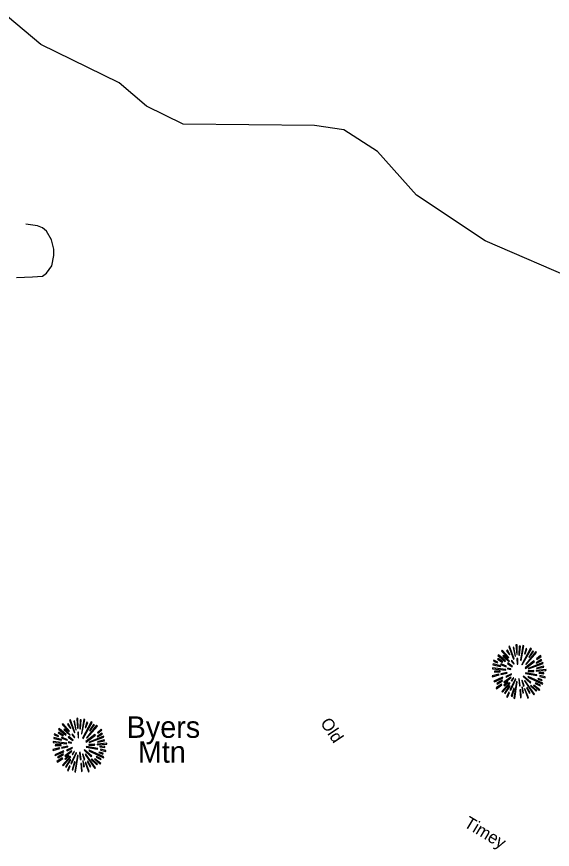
# Model space of a CAD drawing. Extents: x 884530 to 1028605, y 526725 to 653634.
# Drawn here: x 962063 to 964924, y 620851 to 625294 of the extents above; entities that cross this region are included whole.
import ezdxf

# ---------------------------------------------------------------- set-up
doc = ezdxf.new("R2010")
doc.units = 0
for name, color, linetype in [('Exist Geographical Mountain Summit CELL', 7, 'Continuous'), ('Exist Geographical Mountain Summit Label', 7, 'Continuous'), ('Exist Hydrographic Misc Water Feature', 7, 'Continuous'), ('Exist Road Non-System Type 51', 7, 'Continuous'), ('Exist Road Non-System Type 51 Label', 7, 'Continuous')]:
    doc.layers.add(name, color=color, linetype=linetype)

msp = doc.modelspace()

# ---------------------------------------------------------------- linework, layer by layer
at = {"layer": 'Exist Geographical Mountain Summit CELL'}
for points in [[(964690.9, 621932.8), (964717.1, 621865.9), (964720, 621867), (964696, 621935.3)], [(964724.8, 621880.8), (964727.3, 621881.5), (964718.2, 621929.5), (964713.9, 621928.4)], [(964729.5, 621942.2), (964733.5, 621890.2), (964736.7, 621890.6), (964735.3, 621943.3)], [(964745.5, 621888.1), (964749.4, 621888.1), (964753.1, 621935.3), (964747.6, 621935.3)], [(964757.5, 621859.7), (964772.4, 621936.8), (964766.9, 621938.6), (964754.2, 621860.5)], [(964632.1, 621884.8), (964671.7, 621854.3), (964673.9, 621856.5), (964635.7, 621889.2)], [(964652.4, 621909.5), (964688.4, 621872.1), (964691.7, 621874.6), (964656.5, 621914.3)], [(964660.4, 621881.9), (964693.1, 621852.8), (964695.3, 621855), (964663.3, 621887)], [(964680, 621911), (964695.6, 621889.2), (964697.5, 621890.6), (964684.1, 621915)], [(964760.7, 621837.9), (964763.6, 621836.1), (964812.3, 621920.8), (964806.9, 621924.4)], [(964775.2, 621895), (964778.5, 621893.8), (964788, 621920.8), (964783.3, 621922.6)], [(964781.8, 621839.4), (964784, 621837.2), (964839.6, 621901.5), (964835.6, 621906.3)], [(964819.2, 621911), (964798.2, 621877.5), (964801.1, 621876.4), (964823.6, 621907.7)], [(964839.6, 621867.4), (964841.4, 621864.8), (964864.3, 621881.1), (964860.6, 621884.8)], [(964606.3, 621835.7), (964647.7, 621826.3), (964648.8, 621829.6), (964607.4, 621840.5)], [(964609.2, 621855), (964631.7, 621846.3), (964632.8, 621849.2), (964610.7, 621860.1)], [(964631, 621865.9), (964656.8, 621849.5), (964659, 621852.2), (964633.9, 621869.9)], [(964647.7, 621837.9), (964678.2, 621826), (964679.3, 621828.1), (964649.9, 621842)], [(964684.1, 621843.4), (964709.1, 621824.4), (964711.3, 621827.4), (964686.6, 621846.6)], [(964703.7, 621856.5), (964717.5, 621840.1), (964719.6, 621842.3), (964706.9, 621859.4)], [(964734.9, 621868.9), (964736.3, 621839.7), (964738.9, 621840.1), (964738.9, 621869.2)], [(964778.5, 621819.4), (964780.3, 621816.9), (964829, 621852.8), (964825.8, 621857.2)], [(964795.6, 621816.5), (964796.7, 621814.3), (964874.8, 621843), (964873, 621847.7)], [(964839.6, 621844.5), (964867.2, 621859.4), (964864.3, 621864.4), (964838.2, 621847)], [(964603.7, 621814.7), (964675.7, 621807.7), (964676, 621810.7), (964603.7, 621819.7)], [(964615.8, 621797.2), (964645.5, 621798.7), (964645.5, 621802.3), (964614.7, 621802.3)], [(964684.4, 621813.6), (964701.5, 621811.4), (964701.9, 621813.6), (964685.1, 621817.9)], [(964794.6, 621803.8), (964794.6, 621800.9), (964824.7, 621800.9), (964825.4, 621805.9)], [(964837.8, 621802.7), (964890.1, 621805.9), (964890.4, 621810.7), (964838.2, 621805.9)], [(964841.4, 621816.5), (964878.1, 621823), (964876.7, 621828.5), (964840, 621818.7)], [(964602.3, 621776.9), (964603.7, 621771.8), (964639.7, 621782.3), (964637.5, 621785.6)], [(964612.1, 621749.2), (964614.7, 621744.6), (964660.1, 621764.5), (964658.6, 621769.2)], [(964629.6, 621733.3), (964658.6, 621750), (964656.5, 621753.6), (964627.4, 621738.3)], [(964648.1, 621788.2), (964649.1, 621783.4), (964682.3, 621791.8), (964681.5, 621795.4)], [(964665.8, 621742.7), (964668.8, 621739.1), (964703.3, 621767.4), (964701.5, 621770)], [(964675.7, 621774), (964677.9, 621769.2), (964706.6, 621784.5), (964705.5, 621787.8)], [(964697.5, 621702.8), (964701.9, 621701), (964728.4, 621759.4), (964725.9, 621760.2)], [(964704.4, 621752.1), (964707.7, 621749.2), (964717.8, 621765.6), (964716, 621767)], [(964744.4, 621761.3), (964748.3, 621724.2), (964752.7, 621724.5), (964747.6, 621762)], [(964760.4, 621752.5), (964769.1, 621722.7), (964773.1, 621724.5), (964762.5, 621753.6)], [(964768.8, 621772.9), (964807.3, 621737.6), (964809.8, 621742), (964770.6, 621775.1)], [(964774.9, 621750.3), (964825.4, 621675.5), (964829, 621678.4), (964777.4, 621751.4)], [(964779.9, 621790), (964840.7, 621778), (964841.8, 621782.3), (964781.1, 621793.6)], [(964793.8, 621770.4), (964871.9, 621732.2), (964873.7, 621737.6), (964795.3, 621773.3)], [(964847.2, 621760.2), (964868.3, 621752.1), (964870.1, 621756.6), (964848.7, 621763.4)], [(964852.7, 621790.7), (964879.2, 621788.5), (964879.2, 621792.8), (964853.1, 621793.9)], [(964856.7, 621773.6), (964885, 621766.3), (964885.7, 621771.8), (964857.7, 621778)], [(964623.4, 621712.5), (964626.2, 621708.5), (964654.6, 621729.6), (964652, 621732.9)], [(964654.3, 621692.9), (964657.2, 621690.4), (964697.9, 621738), (964695, 621740.1)], [(964669.6, 621724.2), (964688.8, 621742.3), (964685.5, 621744.6), (964665.1, 621727.4)], [(964694.2, 621724.2), (964669.2, 621684.9), (964672.4, 621682.4), (964698.2, 621722)], [(964709.1, 621667.5), (964721.1, 621710.3), (964717.5, 621710.7), (964704.7, 621668.5)], [(964718.9, 621657.4), (964723.6, 621656.2), (964736.3, 621745.6), (964733.1, 621746.4)], [(964770.2, 621686), (964764.7, 621715.9), (964761.4, 621715.9), (964765.8, 621684.9)], [(964774.9, 621707.5), (964792.4, 621657.7), (964796.7, 621659.5), (964777.8, 621708.2)], [(964785.4, 621713.3), (964801.4, 621683.8), (964805.5, 621686), (964789.1, 621714.7)], [(964807.3, 621724.5), (964837.4, 621695.4), (964840.7, 621698), (964809.5, 621727)], [(964824, 621725.2), (964854.5, 621699.4), (964857.7, 621703.1), (964825.8, 621727.8)], [(964833, 621736.2), (964858.1, 621723.1), (964860.6, 621726.8), (964835.3, 621740.1)], [(964679.3, 621665.7), (964684.1, 621662.8), (964695, 621687.5), (964691.7, 621689.7)], [(964750.5, 621702.8), (964754.2, 621660.3), (964758.2, 621661.3), (964754.9, 621702.8)], [(962345.4, 621539.9), (962371.6, 621473.1), (962374.5, 621474.1), (962350.5, 621542.5)], [(962379.2, 621488), (962381.8, 621488.7), (962372.7, 621536.6), (962368.3, 621535.5)], [(962384, 621549.4), (962388, 621497.4), (962391.2, 621497.8), (962389.8, 621550.4)], [(962400, 621495.2), (962403.9, 621495.2), (962407.6, 621542.5), (962402.1, 621542.5)], [(962412, 621466.8), (962426.9, 621543.9), (962421.4, 621545.7), (962408.7, 621467.6)], [(962415.2, 621445.1), (962418.1, 621443.3), (962466.8, 621527.9), (962461.3, 621531.6)], [(962429.7, 621502.1), (962433, 621501), (962442.5, 621527.9), (962437.8, 621529.7)], [(962286.6, 621491.9), (962326.2, 621461.4), (962328.4, 621463.6), (962290.2, 621496.3)], [(962306.9, 621516.7), (962342.9, 621479.2), (962346.2, 621481.7), (962311, 621521.4)], [(962314.9, 621489), (962347.6, 621460), (962349.8, 621462.1), (962317.8, 621494.1)], [(962334.5, 621518.1), (962350.1, 621496.3), (962352, 621497.8), (962338.6, 621522.1)], [(962436.3, 621446.5), (962438.5, 621444.3), (962494.1, 621508.6), (962490.1, 621513.4)], [(962473.7, 621518.1), (962452.7, 621484.7), (962455.6, 621483.6), (962478, 621514.9)], [(962494.1, 621474.5), (962495.9, 621472), (962518.8, 621488.3), (962515.1, 621491.9)], [(962260.8, 621442.9), (962302.2, 621433.4), (962303.3, 621436.7), (962261.9, 621447.6)], [(962263.7, 621462.1), (962286.2, 621453.4), (962287.3, 621456.4), (962265.1, 621467.2)], [(962285.5, 621473.1), (962311.3, 621456.7), (962313.5, 621459.3), (962288.4, 621477)], [(962302.2, 621445.1), (962332.7, 621433.1), (962333.8, 621435.2), (962304.4, 621449.1)], [(962338.6, 621450.5), (962363.6, 621431.6), (962365.7, 621434.5), (962341.1, 621453.8)], [(962358.2, 621463.6), (962372, 621447.2), (962374.1, 621449.4), (962361.4, 621466.5)], [(962389.4, 621476), (962390.8, 621446.9), (962393.4, 621447.2), (962393.4, 621476.3)], [(962433, 621426.5), (962434.8, 621424), (962483.5, 621460), (962480.3, 621464.3)], [(962450, 621423.6), (962451.2, 621421.4), (962529.3, 621450.1), (962527.5, 621454.8)], [(962494.1, 621451.6), (962521.7, 621466.5), (962518.8, 621471.6), (962492.7, 621454.2)], [(962258.2, 621421.8), (962330.2, 621414.9), (962330.5, 621417.8), (962258.2, 621426.8)], [(962270.3, 621404.4), (962300, 621405.8), (962300, 621409.4), (962269.1, 621409.4)], [(962302.6, 621395.3), (962303.6, 621390.6), (962336.7, 621398.9), (962336, 621402.6)], [(962338.9, 621420.7), (962356, 621418.5), (962356.4, 621420.7), (962339.6, 621425)], [(962434.4, 621397.1), (962495.2, 621385.1), (962496.3, 621389.5), (962435.5, 621400.7)], [(962449, 621410.9), (962449, 621408), (962479.2, 621408), (962479.9, 621413.1)], [(962492.3, 621409.8), (962544.6, 621413.1), (962544.9, 621417.8), (962492.7, 621413.1)], [(962495.9, 621423.6), (962532.6, 621430.2), (962531.1, 621435.6), (962494.5, 621425.8)], [(962507.2, 621397.8), (962533.7, 621395.6), (962533.7, 621400), (962507.6, 621401)], [(962256.8, 621384), (962258.2, 621378.9), (962294.2, 621389.5), (962292, 621392.7)], [(962266.5, 621356.4), (962269.1, 621351.7), (962314.6, 621371.7), (962313.1, 621376.4)], [(962284, 621340.4), (962313.1, 621357.1), (962311, 621360.8), (962281.8, 621345.5)], [(962324.1, 621331.4), (962343.3, 621349.5), (962340, 621351.7), (962319.6, 621334.6)], [(962320.3, 621349.9), (962323.3, 621346.2), (962357.8, 621374.6), (962356, 621377.1)], [(962330.2, 621381.1), (962332.4, 621376.4), (962361.1, 621391.6), (962360, 621394.9)], [(962352, 621309.9), (962356.4, 621308.1), (962382.9, 621366.5), (962380.4, 621367.3)], [(962358.9, 621359.3), (962362.1, 621356.4), (962372.3, 621372.7), (962370.5, 621374.2)], [(962373.4, 621264.5), (962378.1, 621263.4), (962390.8, 621352.7), (962387.6, 621353.5)], [(962398.9, 621368.4), (962402.8, 621331.4), (962407.2, 621331.6), (962402.1, 621369.1)], [(962414.9, 621359.7), (962423.6, 621329.8), (962427.6, 621331.6), (962417, 621360.8)], [(962423.3, 621380), (962461.7, 621344.7), (962464.3, 621349.1), (962425.1, 621382.2)], [(962429.4, 621357.4), (962479.9, 621282.6), (962483.5, 621285.5), (962431.9, 621358.6)], [(962448.2, 621377.5), (962526.4, 621339.3), (962528.2, 621344.7), (962449.8, 621380.4)], [(962501.7, 621367.3), (962522.8, 621359.3), (962524.6, 621363.7), (962503.2, 621370.5)], [(962511.2, 621380.7), (962539.5, 621373.5), (962540.2, 621378.9), (962512.2, 621385.1)], [(962277.8, 621319.7), (962280.7, 621315.7), (962309.1, 621336.8), (962306.5, 621340)], [(962308.8, 621300), (962311.6, 621297.5), (962352.4, 621345.1), (962349.4, 621347.3)], [(962348.7, 621331.4), (962323.7, 621292.1), (962326.9, 621289.6), (962352.7, 621329.1)], [(962363.6, 621274.7), (962375.6, 621317.5), (962372, 621317.9), (962359.2, 621275.7)], [(962405, 621309.9), (962408.7, 621267.4), (962412.7, 621268.4), (962409.4, 621309.9)], [(962424.7, 621293.2), (962419.2, 621323), (962415.9, 621323), (962420.3, 621292.1)], [(962429.4, 621314.6), (962446.8, 621264.8), (962451.2, 621266.6), (962432.3, 621315.3)], [(962439.9, 621320.4), (962455.9, 621291), (962459.9, 621293.2), (962443.6, 621321.9)], [(962461.7, 621331.6), (962491.9, 621302.6), (962495.2, 621305.2), (962463.9, 621334.2)], [(962478.4, 621332.4), (962509, 621306.6), (962512.2, 621310.2), (962480.3, 621335)], [(962487.5, 621343.3), (962512.6, 621330.2), (962515.1, 621333.9), (962489.7, 621347.3)], [(962333.8, 621272.8), (962338.6, 621269.9), (962349.4, 621294.6), (962346.2, 621296.8)]]:
    msp.add_lwpolyline(points, close=True, dxfattribs=at)
at = {"layer": 'Exist Hydrographic Misc Water Feature'}
msp.add_lwpolyline([(965557, 623335.9), (965373.5, 623575.8), (965075.5, 623877.3), (964565.8, 624097.5), (964199.1, 624341.1), (963990.4, 624575.1), (963810.8, 624690.2), (963653.4, 624713.1), (962953.1, 624720.6), (962756.3, 624816.4), (962610.5, 624940.8), (962192.3, 625146), (962013.9, 625294)], dxfattribs=at)
at = {"layer": 'Exist Road Non-System Type 51'}
msp.add_lwpolyline([(962061.7, 623902.7), (962148.5, 623905), (962201.8, 623909.4), (962221.8, 623924.9), (962250.8, 623964.9), (962261.9, 624020.5), (962261.9, 624053.9), (962248.5, 624102.8), (962221.8, 624149.4), (962201.8, 624167.2), (962175.1, 624178.3), (962112.9, 624187.3)], dxfattribs=at)

# ---------------------------------------------------------------- texts
at = {"layer": 'Exist Geographical Mountain Summit Label'}
for s, p in [('Byers', (962650.8, 621446.2)), ('Mtn', (962710.6, 621313.6))]:
    msp.add_text(s, height=114.83, dxfattribs=at).set_placement(p)
at = {"layer": 'Exist Road Non-System Type 51 Label'}
for s, rotation, p in [('Old', 303.6384, (963682.3, 621526.2)), ('Timey', 328.8683, (964446.9, 620975.3))]:
    msp.add_text(s, height=65.62, rotation=rotation, dxfattribs=at).set_placement(p)

doc.saveas('drawing.dxf')
